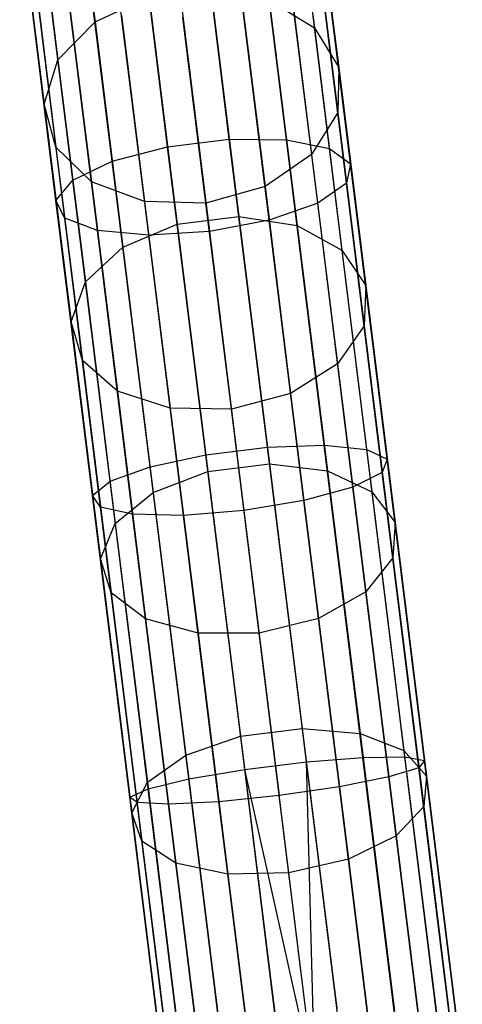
# Model space of a CAD drawing. Extents: x -189 to 189, y -189 to 189.
# Tile 304 of 591: x -22.68 to -19.72, y 167.73 to 174.33. Entities that reach past the tile are written whole.
import ezdxf

# ---------------------------------------------------------------- set-up
doc = ezdxf.new("R2010")
doc.units = 0
doc.header["$LTSCALE"] = 25.4
doc.layers.get('0').update_dxf_attribs({"linetype": 'CONTINUOUS'})

# ---------------------------------------------------------------- blocks, each defined once
blk = doc.blocks.new('CAMELEON-KENAI-C-12244_STL')
at = {"color": 0}
for p, q in [((-22.3465, 175.6758, -152.4255), (-22.1778, 174.3134, -153.99)), ((-22.3465, 175.6758, -152.4255), (-22.1778, 174.3134, -153.99)), ((-20.874, 175.6141, -152.2335), (-20.7078, 174.272, -153.7748)), ((-20.874, 175.6141, -152.2335), (-20.7078, 174.272, -153.7748)), ((-21.2786, 173.5267, -9.5066), (-21.526, 175.5246, -10.2618)), ((-21.2786, 173.5267, -9.5066), (-21.526, 175.5246, -10.2618)), ((-21.6913, 173.4756, -9.5066), (-21.9387, 175.4735, -10.2618)), ((-21.6913, 173.4756, -9.5066), (-21.9387, 175.4735, -10.2618)), ((-20.8954, 173.5226, -9.6678), (-21.1407, 175.5043, -10.4169)), ((-20.8954, 173.5226, -9.6678), (-21.1407, 175.5043, -10.4169)), ((-22.5929, 175.4013, -152.2335), (-22.4267, 174.0591, -153.7748)), ((-22.5929, 175.4013, -152.2335), (-22.4267, 174.0591, -153.7748)), ((-20.6077, 173.4639, -9.9623), (-20.8495, 175.4162, -10.7003)), ((-20.6077, 173.4639, -9.9623), (-20.8495, 175.4162, -10.7003)), ((-22.062, 173.3781, -9.6678), (-22.3074, 175.3599, -10.4169)), ((-22.062, 173.3781, -9.6678), (-22.3074, 175.3599, -10.4169)), ((-20.7084, 175.3223, -151.9879), (-20.5454, 174.0061, -153.4994)), ((-20.7084, 175.3223, -151.9879), (-20.5454, 174.0061, -153.4994)), ((-20.4655, 173.3609, -10.3392), (-20.7026, 175.2755, -11.0629)), ((-20.4655, 173.3609, -10.3392), (-20.7026, 175.2755, -11.0629)), ((-22.3266, 173.2511, -9.9623), (-22.5684, 175.2034, -10.7003)), ((-22.3266, 173.2511, -9.9623), (-22.5684, 175.2034, -10.7003)), ((-22.6823, 175.0779, -151.9879), (-22.5193, 173.7616, -153.4994)), ((-22.6823, 175.0779, -151.9879), (-22.5193, 173.7616, -153.4994)), ((-20.4932, 173.2312, -10.7333), (-20.7254, 175.1065, -11.4422)), ((-20.4932, 173.2312, -10.7333), (-20.7254, 175.1065, -11.4422)), ((-22.4395, 173.1164, -10.3392), (-22.6765, 175.0311, -11.0629)), ((-22.4395, 173.1164, -10.3392), (-22.6765, 175.0311, -11.0629)), ((-20.7117, 174.9954, -151.731), (-20.552, 173.7062, -153.2114)), ((-20.7117, 174.9954, -151.731), (-20.552, 173.7062, -153.2114)), ((-20.6862, 173.0975, -11.0766), (-20.9141, 174.9385, -11.7724)), ((-20.6862, 173.0975, -11.0766), (-20.9141, 174.9385, -11.7724)), ((-22.3809, 172.9975, -10.7333), (-22.6131, 174.8728, -11.4422)), ((-22.3809, 172.9975, -10.7333), (-22.6131, 174.8728, -11.4422)), ((-21.0109, 172.9827, -11.3095), (-21.236, 174.8004, -11.9966)), ((-21.0109, 172.9827, -11.3095), (-21.236, 174.8004, -11.9966)), ((-22.5994, 174.7616, -151.731), (-22.4397, 173.4724, -153.2114)), ((-22.5994, 174.7616, -151.731), (-22.4397, 173.4724, -153.2114)), ((-22.1612, 172.9148, -11.0766), (-22.3892, 174.7558, -11.7724)), ((-22.1612, 172.9148, -11.0766), (-22.3892, 174.7558, -11.7724)), ((-21.8182, 172.8827, -11.3095), (-22.0433, 174.7005, -11.9966)), ((-21.8182, 172.8827, -11.3095), (-22.0433, 174.7005, -11.9966)), ((-21.6354, 174.7162, -12.0759), (-21.4114, 172.9067, -11.3919)), ((-21.6354, 174.7162, -12.0759), (-21.4114, 172.9067, -11.3919)), ((-20.8833, 174.6897, -151.5073), (-20.7266, 173.4241, -152.9607)), ((-20.8833, 174.6897, -151.5073), (-20.7266, 173.4241, -152.9607)), ((-21.4031, 174.5317, -154.1077), (-21.2145, 173.0087, -155.5388)), ((-21.4031, 174.5317, -154.1077), (-21.2145, 173.0087, -155.5388)), ((-22.3584, 174.5071, -151.5073), (-22.2016, 173.2415, -152.9607)), ((-22.3584, 174.5071, -151.5073), (-22.2016, 173.2415, -152.9607)), ((-22.1778, 174.3134, -153.99), (-21.8158, 174.4806, -154.1077)), ((-22.1778, 174.3134, -153.99), (-21.8158, 174.4806, -154.1077)), ((-21.8158, 174.4806, -154.1077), (-21.6272, 172.9576, -155.5388)), ((-21.8158, 174.4806, -154.1077), (-21.6272, 172.9576, -155.5388)), ((-21.1937, 174.4583, -151.3555), (-21.0389, 173.2087, -152.7905)), ((-21.1937, 174.4583, -151.3555), (-21.0389, 173.2087, -152.7905)), ((-21.0112, 174.4579, -153.99), (-20.8241, 172.9472, -155.4095)), ((-21.0112, 174.4579, -153.99), (-20.8241, 172.9472, -155.4095)), ((-21.0112, 174.4579, -153.99), (-20.7078, 174.272, -153.7748)), ((-21.0112, 174.4579, -153.99), (-20.7078, 174.272, -153.7748)), ((-22.001, 174.3583, -151.3555), (-21.8462, 173.1087, -152.7905)), ((-22.001, 174.3583, -151.3555), (-21.8462, 173.1087, -152.7905)), ((-21.4349, 173.0971, -152.7303), (-21.589, 174.3411, -151.3018)), ((-21.4349, 173.0971, -152.7303), (-21.589, 174.3411, -151.3018)), ((-22.4267, 174.0591, -153.7748), (-22.1778, 174.3134, -153.99)), ((-22.4267, 174.0591, -153.7748), (-22.1778, 174.3134, -153.99)), ((-22.1778, 174.3134, -153.99), (-21.9908, 172.8027, -155.4095)), ((-22.1778, 174.3134, -153.99), (-21.9908, 172.8027, -155.4095)), ((-20.7078, 174.272, -153.7748), (-20.5235, 172.7837, -155.1732)), ((-20.7078, 174.272, -153.7748), (-20.5235, 172.7837, -155.1732)), ((-20.7078, 174.272, -153.7748), (-20.5454, 174.0061, -153.4994)), ((-20.7078, 174.272, -153.7748), (-20.5454, 174.0061, -153.4994)), ((-22.5193, 173.7616, -153.4994), (-22.4267, 174.0591, -153.7748)), ((-22.5193, 173.7616, -153.4994), (-22.4267, 174.0591, -153.7748)), ((-22.4267, 174.0591, -153.7748), (-22.2424, 172.5708, -155.1732)), ((-22.4267, 174.0591, -153.7748), (-22.2424, 172.5708, -155.1732)), ((-20.5454, 174.0061, -153.4994), (-20.552, 173.7062, -153.2114)), ((-20.5454, 174.0061, -153.4994), (-20.552, 173.7062, -153.2114)), ((-20.5454, 174.0061, -153.4994), (-20.3646, 172.5465, -154.8708)), ((-20.5454, 174.0061, -153.4994), (-20.3646, 172.5465, -154.8708)), ((-22.4397, 173.4724, -153.2114), (-22.5193, 173.7616, -153.4994)), ((-22.5193, 173.7616, -153.4994), (-22.3386, 172.3021, -154.8708)), ((-22.5193, 173.7616, -153.4994), (-22.3386, 172.3021, -154.8708)), ((-22.4397, 173.4724, -153.2114), (-22.5193, 173.7616, -153.4994)), ((-20.552, 173.7062, -153.2114), (-20.7266, 173.4241, -152.9607)), ((-20.552, 173.7062, -153.2114), (-20.7266, 173.4241, -152.9607)), ((-20.552, 173.7062, -153.2114), (-20.375, 172.2766, -154.5547)), ((-20.552, 173.7062, -153.2114), (-20.375, 172.2766, -154.5547)), ((-22.2016, 173.2415, -152.9607), (-22.4397, 173.4724, -153.2114)), ((-22.4397, 173.4724, -153.2114), (-22.2627, 172.0429, -154.5547)), ((-22.4397, 173.4724, -153.2114), (-22.2627, 172.0429, -154.5547)), ((-22.2016, 173.2415, -152.9607), (-22.4397, 173.4724, -153.2114)), ((-22.062, 173.3781, -9.6678), (-21.6913, 173.4756, -9.5066)), ((-22.062, 173.3781, -9.6678), (-21.6913, 173.4756, -9.5066)), ((-21.6913, 173.4756, -9.5066), (-21.2786, 173.5267, -9.5066)), ((-21.6913, 173.4756, -9.5066), (-21.2786, 173.5267, -9.5066)), ((-21.4357, 171.4115, -8.9614), (-21.6913, 173.4756, -9.5066)), ((-21.4357, 171.4115, -8.9614), (-21.6913, 173.4756, -9.5066)), ((-21.2786, 173.5267, -9.5066), (-20.8954, 173.5226, -9.6678)), ((-21.023, 171.4626, -8.9614), (-21.2786, 173.5267, -9.5066)), ((-21.023, 171.4626, -8.9614), (-21.2786, 173.5267, -9.5066)), ((-21.2786, 173.5267, -9.5066), (-20.8954, 173.5226, -9.6678)), ((-20.8954, 173.5226, -9.6678), (-20.6077, 173.4639, -9.9623)), ((-20.6418, 171.4751, -9.127), (-20.8954, 173.5226, -9.6678)), ((-20.6418, 171.4751, -9.127), (-20.8954, 173.5226, -9.6678)), ((-20.8954, 173.5226, -9.6678), (-20.6077, 173.4639, -9.9623)), ((-20.7266, 173.4241, -152.9607), (-21.0389, 173.2087, -152.7905)), ((-20.7266, 173.4241, -152.9607), (-21.0389, 173.2087, -152.7905)), ((-20.7266, 173.4241, -152.9607), (-20.5528, 172.0207, -154.2793)), ((-20.7266, 173.4241, -152.9607), (-20.5528, 172.0207, -154.2793)), ((-20.6077, 173.4639, -9.9623), (-20.4655, 173.3609, -10.3392)), ((-20.358, 171.4469, -9.4296), (-20.6077, 173.4639, -9.9623)), ((-20.358, 171.4469, -9.4296), (-20.6077, 173.4639, -9.9623)), ((-20.6077, 173.4639, -9.9623), (-20.4655, 173.3609, -10.3392)), ((-22.3266, 173.2511, -9.9623), (-22.062, 173.3781, -9.6678)), ((-22.3266, 173.2511, -9.9623), (-22.062, 173.3781, -9.6678)), ((-21.8085, 171.3306, -9.127), (-22.062, 173.3781, -9.6678)), ((-21.8085, 171.3306, -9.127), (-22.062, 173.3781, -9.6678)), ((-20.4655, 173.3609, -10.3392), (-20.4932, 173.2312, -10.7333)), ((-20.4655, 173.3609, -10.3392), (-20.4932, 173.2312, -10.7333)), ((-20.2205, 171.3827, -9.8167), (-20.4655, 173.3609, -10.3392)), ((-20.2205, 171.3827, -9.8167), (-20.4655, 173.3609, -10.3392)), ((-22.4395, 173.1164, -10.3392), (-22.3266, 173.2511, -9.9623)), ((-22.4395, 173.1164, -10.3392), (-22.3266, 173.2511, -9.9623)), ((-22.0769, 171.234, -9.4296), (-22.3266, 173.2511, -9.9623)), ((-22.0769, 171.234, -9.4296), (-22.3266, 173.2511, -9.9623)), ((-21.8462, 173.1087, -152.7905), (-22.2016, 173.2415, -152.9607)), ((-22.2016, 173.2415, -152.9607), (-22.0279, 171.8381, -154.2793)), ((-22.2016, 173.2415, -152.9607), (-22.0279, 171.8381, -154.2793)), ((-21.8462, 173.1087, -152.7905), (-22.2016, 173.2415, -152.9607)), ((-21.0389, 173.2087, -152.7905), (-21.4349, 173.0971, -152.7303)), ((-21.0389, 173.2087, -152.7905), (-21.4349, 173.0971, -152.7303)), ((-21.0389, 173.2087, -152.7905), (-20.8673, 171.823, -154.0925)), ((-21.0389, 173.2087, -152.7905), (-20.8673, 171.823, -154.0925)), ((-20.4932, 173.2312, -10.7333), (-20.6862, 173.0975, -11.0766)), ((-20.4932, 173.2312, -10.7333), (-20.6862, 173.0975, -11.0766)), ((-20.2533, 171.2938, -10.2216), (-20.4932, 173.2312, -10.7333)), ((-20.2533, 171.2938, -10.2216), (-20.4932, 173.2312, -10.7333)), ((-22.3809, 172.9975, -10.7333), (-22.4395, 173.1164, -10.3392)), ((-22.1945, 171.1383, -9.8167), (-22.4395, 173.1164, -10.3392)), ((-22.3809, 172.9975, -10.7333), (-22.4395, 173.1164, -10.3392)), ((-22.1945, 171.1383, -9.8167), (-22.4395, 173.1164, -10.3392)), ((-21.4349, 173.0971, -152.7303), (-21.8462, 173.1087, -152.7905)), ((-21.8462, 173.1087, -152.7905), (-21.6746, 171.7231, -154.0925)), ((-21.8462, 173.1087, -152.7905), (-21.6746, 171.7231, -154.0925)), ((-21.4349, 173.0971, -152.7303), (-21.8462, 173.1087, -152.7905)), ((-21.2641, 171.7177, -154.0264), (-21.4349, 173.0971, -152.7303)), ((-21.2641, 171.7177, -154.0264), (-21.4349, 173.0971, -152.7303)), ((-20.6862, 173.0975, -11.0766), (-21.0109, 172.9827, -11.3095)), ((-20.6862, 173.0975, -11.0766), (-21.0109, 172.9827, -11.3095)), ((-20.4506, 171.1955, -10.5742), (-20.6862, 173.0975, -11.0766)), ((-20.4506, 171.1955, -10.5742), (-20.6862, 173.0975, -11.0766)), ((-22.1612, 172.9148, -11.0766), (-22.3809, 172.9975, -10.7333)), ((-22.141, 171.0601, -10.2216), (-22.3809, 172.9975, -10.7333)), ((-22.1612, 172.9148, -11.0766), (-22.3809, 172.9975, -10.7333)), ((-22.141, 171.0601, -10.2216), (-22.3809, 172.9975, -10.7333)), ((-21.9908, 172.8027, -155.4095), (-21.6272, 172.9576, -155.5388)), ((-21.9908, 172.8027, -155.4095), (-21.6272, 172.9576, -155.5388)), ((-21.6272, 172.9576, -155.5388), (-21.2145, 173.0087, -155.5388)), ((-21.6272, 172.9576, -155.5388), (-21.2145, 173.0087, -155.5388)), ((-21.6272, 172.9576, -155.5388), (-21.422, 171.3004, -156.8094)), ((-21.6272, 172.9576, -155.5388), (-21.422, 171.3004, -156.8094)), ((-21.0109, 172.9827, -11.3095), (-21.4114, 172.9067, -11.3919)), ((-21.0109, 172.9827, -11.3095), (-21.4114, 172.9067, -11.3919)), ((-21.2145, 173.0087, -155.5388), (-21.0093, 171.3515, -156.8094)), ((-21.2145, 173.0087, -155.5388), (-21.0093, 171.3515, -156.8094)), ((-21.2145, 173.0087, -155.5388), (-20.8241, 172.9472, -155.4095)), ((-21.2145, 173.0087, -155.5388), (-20.8241, 172.9472, -155.4095)), ((-20.7784, 171.1047, -10.8135), (-21.0109, 172.9827, -11.3095)), ((-20.7784, 171.1047, -10.8135), (-21.0109, 172.9827, -11.3095)), ((-20.8241, 172.9472, -155.4095), (-20.6205, 171.3033, -156.6698)), ((-20.8241, 172.9472, -155.4095), (-20.6205, 171.3033, -156.6698)), ((-20.8241, 172.9472, -155.4095), (-20.5235, 172.7837, -155.1732)), ((-20.8241, 172.9472, -155.4095), (-20.5235, 172.7837, -155.1732)), ((-21.8182, 172.8827, -11.3095), (-22.1612, 172.9148, -11.0766)), ((-21.9257, 171.0128, -10.5742), (-22.1612, 172.9148, -11.0766)), ((-21.8182, 172.8827, -11.3095), (-22.1612, 172.9148, -11.0766)), ((-21.9257, 171.0128, -10.5742), (-22.1612, 172.9148, -11.0766)), ((-21.4114, 172.9067, -11.3919), (-21.8182, 172.8827, -11.3095)), ((-21.4114, 172.9067, -11.3919), (-21.8182, 172.8827, -11.3095)), ((-21.5857, 171.0048, -10.8135), (-21.8182, 172.8827, -11.3095)), ((-21.5857, 171.0048, -10.8135), (-21.8182, 172.8827, -11.3095)), ((-21.4114, 172.9067, -11.3919), (-21.1799, 171.0373, -10.8981)), ((-21.4114, 172.9067, -11.3919), (-21.1799, 171.0373, -10.8981)), ((-22.2424, 172.5708, -155.1732), (-21.9908, 172.8027, -155.4095)), ((-22.2424, 172.5708, -155.1732), (-21.9908, 172.8027, -155.4095)), ((-21.9908, 172.8027, -155.4095), (-21.7872, 171.1588, -156.6698)), ((-21.9908, 172.8027, -155.4095), (-21.7872, 171.1588, -156.6698)), ((-20.5235, 172.7837, -155.1732), (-20.323, 171.1642, -156.4148)), ((-20.5235, 172.7837, -155.1732), (-20.323, 171.1642, -156.4148)), ((-20.5235, 172.7837, -155.1732), (-20.3646, 172.5465, -154.8708)), ((-20.5235, 172.7837, -155.1732), (-20.3646, 172.5465, -154.8708)), ((-22.3386, 172.3021, -154.8708), (-22.2424, 172.5708, -155.1732)), ((-22.3386, 172.3021, -154.8708), (-22.2424, 172.5708, -155.1732)), ((-22.2424, 172.5708, -155.1732), (-22.0419, 170.9514, -156.4148)), ((-22.2424, 172.5708, -155.1732), (-22.0419, 170.9514, -156.4148)), ((-20.3646, 172.5465, -154.8708), (-20.375, 172.2766, -154.5547)), ((-20.3646, 172.5465, -154.8708), (-20.375, 172.2766, -154.5547)), ((-20.3646, 172.5465, -154.8708), (-20.168, 170.9583, -156.0885)), ((-20.3646, 172.5465, -154.8708), (-20.168, 170.9583, -156.0885)), ((-22.2627, 172.0429, -154.5547), (-22.3386, 172.3021, -154.8708)), ((-22.3386, 172.3021, -154.8708), (-22.1419, 170.7139, -156.0885)), ((-22.3386, 172.3021, -154.8708), (-22.1419, 170.7139, -156.0885)), ((-22.2627, 172.0429, -154.5547), (-22.3386, 172.3021, -154.8708)), ((-20.375, 172.2766, -154.5547), (-20.5528, 172.0207, -154.2793)), ((-20.375, 172.2766, -154.5547), (-20.5528, 172.0207, -154.2793)), ((-20.375, 172.2766, -154.5547), (-20.1824, 170.7211, -155.7473)), ((-20.375, 172.2766, -154.5547), (-20.1824, 170.7211, -155.7473)), ((-22.0279, 171.8381, -154.2793), (-22.2627, 172.0429, -154.5547)), ((-22.2627, 172.0429, -154.5547), (-22.0701, 170.4873, -155.7473)), ((-22.2627, 172.0429, -154.5547), (-22.0701, 170.4873, -155.7473)), ((-22.0279, 171.8381, -154.2793), (-22.2627, 172.0429, -154.5547)), ((-20.5528, 172.0207, -154.2793), (-20.8673, 171.823, -154.0925)), ((-20.5528, 172.0207, -154.2793), (-20.8673, 171.823, -154.0925)), ((-20.5528, 172.0207, -154.2793), (-20.3637, 170.4936, -155.4502)), ((-20.5528, 172.0207, -154.2793), (-20.3637, 170.4936, -155.4502)), ((-21.6746, 171.7231, -154.0925), (-22.0279, 171.8381, -154.2793)), ((-22.0279, 171.8381, -154.2793), (-21.8388, 170.311, -155.4502)), ((-22.0279, 171.8381, -154.2793), (-21.8388, 170.311, -155.4502)), ((-21.6746, 171.7231, -154.0925), (-22.0279, 171.8381, -154.2793)), ((-20.8673, 171.823, -154.0925), (-21.2641, 171.7177, -154.0264)), ((-20.8673, 171.823, -154.0925), (-21.2641, 171.7177, -154.0264)), ((-20.8673, 171.823, -154.0925), (-20.6806, 170.3152, -155.2485)), ((-20.8673, 171.823, -154.0925), (-20.6806, 170.3152, -155.2485)), ((-21.2641, 171.7177, -154.0264), (-21.6746, 171.7231, -154.0925)), ((-21.6746, 171.7231, -154.0925), (-21.4879, 170.2153, -155.2485)), ((-21.6746, 171.7231, -154.0925), (-21.4879, 170.2153, -155.2485)), ((-21.2641, 171.7177, -154.0264), (-21.6746, 171.7231, -154.0925)), ((-21.0783, 170.2168, -155.1772), (-21.2641, 171.7177, -154.0264)), ((-21.0783, 170.2168, -155.1772), (-21.2641, 171.7177, -154.0264)), ((-21.4357, 171.4115, -8.9614), (-21.023, 171.4626, -8.9614)), ((-21.4357, 171.4115, -8.9614), (-21.023, 171.4626, -8.9614)), ((-21.023, 171.4626, -8.9614), (-20.6418, 171.4751, -9.127)), ((-21.023, 171.4626, -8.9614), (-20.6418, 171.4751, -9.127)), ((-20.7619, 169.354, -8.632), (-21.023, 171.4626, -8.9614)), ((-20.7619, 169.354, -8.632), (-21.023, 171.4626, -8.9614)), ((-20.6418, 171.4751, -9.127), (-20.358, 171.4469, -9.4296)), ((-20.3828, 169.3835, -8.8003), (-20.6418, 171.4751, -9.127)), ((-20.3828, 169.3835, -8.8003), (-20.6418, 171.4751, -9.127)), ((-20.6418, 171.4751, -9.127), (-20.358, 171.4469, -9.4296)), ((-20.358, 171.4469, -9.4296), (-20.2205, 171.3827, -9.8167)), ((-20.1028, 169.3863, -9.1077), (-20.358, 171.4469, -9.4296)), ((-20.1028, 169.3863, -9.1077), (-20.358, 171.4469, -9.4296)), ((-20.358, 171.4469, -9.4296), (-20.2205, 171.3827, -9.8167)), ((-21.8085, 171.3306, -9.127), (-21.4357, 171.4115, -8.9614)), ((-21.8085, 171.3306, -9.127), (-21.4357, 171.4115, -8.9614)), ((-21.1746, 169.3029, -8.632), (-21.4357, 171.4115, -8.9614)), ((-21.1746, 169.3029, -8.632), (-21.4357, 171.4115, -8.9614)), ((-20.2205, 171.3827, -9.8167), (-20.2533, 171.2938, -10.2216)), ((-20.2205, 171.3827, -9.8167), (-20.2533, 171.2938, -10.2216)), ((-19.9703, 169.3619, -9.5011), (-20.2205, 171.3827, -9.8167)), ((-19.9703, 169.3619, -9.5011), (-20.2205, 171.3827, -9.8167)), ((-22.0769, 171.234, -9.4296), (-21.8085, 171.3306, -9.127)), ((-22.0769, 171.234, -9.4296), (-21.8085, 171.3306, -9.127)), ((-21.5495, 169.239, -8.8003), (-21.8085, 171.3306, -9.127)), ((-21.5495, 169.239, -8.8003), (-21.8085, 171.3306, -9.127)), ((-21.7872, 171.1588, -156.6698), (-21.422, 171.3004, -156.8094)), ((-21.7872, 171.1588, -156.6698), (-21.422, 171.3004, -156.8094)), ((-21.422, 171.3004, -156.8094), (-21.0093, 171.3515, -156.8094)), ((-21.422, 171.3004, -156.8094), (-21.0093, 171.3515, -156.8094)), ((-21.422, 171.3004, -156.8094), (-21.2022, 169.5254, -157.9068)), ((-21.422, 171.3004, -156.8094), (-21.2022, 169.5254, -157.9068)), ((-21.0093, 171.3515, -156.8094), (-20.7895, 169.5765, -157.9068)), ((-21.0093, 171.3515, -156.8094), (-20.7895, 169.5765, -157.9068)), ((-21.0093, 171.3515, -156.8094), (-20.6205, 171.3033, -156.6698)), ((-21.0093, 171.3515, -156.8094), (-20.6205, 171.3033, -156.6698)), ((-20.6205, 171.3033, -156.6698), (-20.4025, 169.5427, -157.7584)), ((-20.6205, 171.3033, -156.6698), (-20.4025, 169.5427, -157.7584)), ((-20.6205, 171.3033, -156.6698), (-20.323, 171.1642, -156.4148)), ((-20.6205, 171.3033, -156.6698), (-20.323, 171.1642, -156.4148)), ((-22.1945, 171.1383, -9.8167), (-22.0769, 171.234, -9.4296)), ((-22.1945, 171.1383, -9.8167), (-22.0769, 171.234, -9.4296)), ((-21.8217, 169.1734, -9.1077), (-22.0769, 171.234, -9.4296)), ((-21.8217, 169.1734, -9.1077), (-22.0769, 171.234, -9.4296)), ((-20.2533, 171.2938, -10.2216), (-20.4506, 171.1955, -10.5742)), ((-20.2533, 171.2938, -10.2216), (-20.4506, 171.1955, -10.5742)), ((-20.0082, 169.3146, -9.9124), (-20.2533, 171.2938, -10.2216)), ((-20.0082, 169.3146, -9.9124), (-20.2533, 171.2938, -10.2216)), ((-20.4506, 171.1955, -10.5742), (-20.7784, 171.1047, -10.8135)), ((-20.4506, 171.1955, -10.5742), (-20.7784, 171.1047, -10.8135)), ((-20.21, 169.2524, -10.2707), (-20.4506, 171.1955, -10.5742)), ((-20.21, 169.2524, -10.2707), (-20.4506, 171.1955, -10.5742)), ((-20.323, 171.1642, -156.4148), (-20.1082, 169.4298, -157.4872)), ((-20.323, 171.1642, -156.4148), (-20.1082, 169.4298, -157.4872)), ((-20.323, 171.1642, -156.4148), (-20.168, 170.9583, -156.0885)), ((-20.323, 171.1642, -156.4148), (-20.168, 170.9583, -156.0885)), ((-22.141, 171.0601, -10.2216), (-22.1945, 171.1383, -9.8167)), ((-21.9443, 169.1175, -9.5011), (-22.1945, 171.1383, -9.8167)), ((-22.141, 171.0601, -10.2216), (-22.1945, 171.1383, -9.8167)), ((-21.9443, 169.1175, -9.5011), (-22.1945, 171.1383, -9.8167)), ((-22.0419, 170.9514, -156.4148), (-21.7872, 171.1588, -156.6698)), ((-22.0419, 170.9514, -156.4148), (-21.7872, 171.1588, -156.6698)), ((-21.7872, 171.1588, -156.6698), (-21.5692, 169.3982, -157.7584)), ((-21.7872, 171.1588, -156.6698), (-21.5692, 169.3982, -157.7584)), ((-20.7784, 171.1047, -10.8135), (-21.1799, 171.0373, -10.8981)), ((-20.7784, 171.1047, -10.8135), (-21.1799, 171.0373, -10.8981)), ((-20.5408, 169.1862, -10.5138), (-20.7784, 171.1047, -10.8135)), ((-20.5408, 169.1862, -10.5138), (-20.7784, 171.1047, -10.8135)), ((-21.9257, 171.0128, -10.5742), (-22.141, 171.0601, -10.2216)), ((-21.8959, 169.0808, -9.9124), (-22.141, 171.0601, -10.2216)), ((-21.9257, 171.0128, -10.5742), (-22.141, 171.0601, -10.2216)), ((-21.8959, 169.0808, -9.9124), (-22.141, 171.0601, -10.2216)), ((-21.1799, 171.0373, -10.8981), (-21.5857, 171.0048, -10.8135)), ((-21.1799, 171.0373, -10.8981), (-21.5857, 171.0048, -10.8135)), ((-21.1799, 171.0373, -10.8981), (-20.9434, 169.1275, -10.5998)), ((-21.1799, 171.0373, -10.8981), (-20.9434, 169.1275, -10.5998)), ((-21.5857, 171.0048, -10.8135), (-21.9257, 171.0128, -10.5742)), ((-21.6851, 169.0698, -10.2707), (-21.9257, 171.0128, -10.5742)), ((-21.5857, 171.0048, -10.8135), (-21.9257, 171.0128, -10.5742)), ((-21.6851, 169.0698, -10.2707), (-21.9257, 171.0128, -10.5742)), ((-21.3481, 169.0863, -10.5138), (-21.5857, 171.0048, -10.8135)), ((-21.3481, 169.0863, -10.5138), (-21.5857, 171.0048, -10.8135)), ((-22.1419, 170.7139, -156.0885), (-22.0419, 170.9514, -156.4148)), ((-22.1419, 170.7139, -156.0885), (-22.0419, 170.9514, -156.4148)), ((-22.0419, 170.9514, -156.4148), (-21.8271, 169.2169, -157.4872)), ((-22.0419, 170.9514, -156.4148), (-21.8271, 169.2169, -157.4872)), ((-20.168, 170.9583, -156.0885), (-20.1824, 170.7211, -155.7473)), ((-20.168, 170.9583, -156.0885), (-20.1824, 170.7211, -155.7473)), ((-20.168, 170.9583, -156.0885), (-19.9574, 169.2573, -157.1402)), ((-20.168, 170.9583, -156.0885), (-19.9574, 169.2573, -157.1402)), ((-22.0701, 170.4873, -155.7473), (-22.1419, 170.7139, -156.0885)), ((-22.1419, 170.7139, -156.0885), (-21.9313, 169.0129, -157.1402)), ((-22.1419, 170.7139, -156.0885), (-21.9313, 169.0129, -157.1402)), ((-22.0701, 170.4873, -155.7473), (-22.1419, 170.7139, -156.0885)), ((-20.1824, 170.7211, -155.7473), (-20.3637, 170.4936, -155.4502)), ((-20.1824, 170.7211, -155.7473), (-20.3637, 170.4936, -155.4502)), ((-20.1824, 170.7211, -155.7473), (-19.9761, 169.0551, -156.7774)), ((-20.1824, 170.7211, -155.7473), (-19.9761, 169.0551, -156.7774)), ((-21.8388, 170.311, -155.4502), (-22.0701, 170.4873, -155.7473)), ((-22.0701, 170.4873, -155.7473), (-21.8638, 168.8213, -156.7774)), ((-22.0701, 170.4873, -155.7473), (-21.8638, 168.8213, -156.7774)), ((-21.8388, 170.311, -155.4502), (-22.0701, 170.4873, -155.7473)), ((-20.3637, 170.4936, -155.4502), (-20.6806, 170.3152, -155.2485)), ((-20.3637, 170.4936, -155.4502), (-20.6806, 170.3152, -155.2485)), ((-20.3637, 170.4936, -155.4502), (-20.1612, 168.8581, -156.4614)), ((-20.3637, 170.4936, -155.4502), (-20.1612, 168.8581, -156.4614)), ((-21.4879, 170.2153, -155.2485), (-21.8388, 170.311, -155.4502)), ((-21.8388, 170.311, -155.4502), (-21.6362, 168.6754, -156.4614)), ((-21.8388, 170.311, -155.4502), (-21.6362, 168.6754, -156.4614)), ((-21.4879, 170.2153, -155.2485), (-21.8388, 170.311, -155.4502)), ((-20.6806, 170.3152, -155.2485), (-21.0783, 170.2168, -155.1772)), ((-20.6806, 170.3152, -155.2485), (-21.0783, 170.2168, -155.1772)), ((-20.6806, 170.3152, -155.2485), (-20.4807, 168.7004, -156.2469)), ((-20.6806, 170.3152, -155.2485), (-20.4807, 168.7004, -156.2469)), ((-21.0783, 170.2168, -155.1772), (-21.4879, 170.2153, -155.2485)), ((-21.0783, 170.2168, -155.1772), (-21.4879, 170.2153, -155.2485)), ((-21.4879, 170.2153, -155.2485), (-21.288, 168.6004, -156.2469)), ((-21.4879, 170.2153, -155.2485), (-21.288, 168.6004, -156.2469)), ((-20.8792, 168.6092, -156.1711), (-21.0783, 170.2168, -155.1772)), ((-20.8792, 168.6092, -156.1711), (-21.0783, 170.2168, -155.1772)), ((-21.5692, 169.3982, -157.7584), (-21.2022, 169.5254, -157.9068)), ((-21.5692, 169.3982, -157.7584), (-21.2022, 169.5254, -157.9068)), ((-21.2022, 169.5254, -157.9068), (-20.7895, 169.5765, -157.9068)), ((-21.2022, 169.5254, -157.9068), (-20.7895, 169.5765, -157.9068)), ((-21.2022, 169.5254, -157.9068), (-20.97, 167.6506, -158.82)), ((-21.2022, 169.5254, -157.9068), (-20.97, 167.6506, -158.82)), ((-20.7895, 169.5765, -157.9068), (-20.5573, 167.7017, -158.82)), ((-20.7895, 169.5765, -157.9068), (-20.5573, 167.7017, -158.82)), ((-20.7895, 169.5765, -157.9068), (-20.4025, 169.5427, -157.7584)), ((-20.7895, 169.5765, -157.9068), (-20.4025, 169.5427, -157.7584)), ((-20.4025, 169.5427, -157.7584), (-20.1723, 167.683, -158.6642)), ((-20.4025, 169.5427, -157.7584), (-20.1723, 167.683, -158.6642)), ((-20.4025, 169.5427, -157.7584), (-20.1082, 169.4298, -157.4872)), ((-20.4025, 169.5427, -157.7584), (-20.1082, 169.4298, -157.4872)), ((-21.8271, 169.2169, -157.4872), (-21.5692, 169.3982, -157.7584)), ((-21.8271, 169.2169, -157.4872), (-21.5692, 169.3982, -157.7584)), ((-21.5692, 169.3982, -157.7584), (-21.3389, 167.5385, -158.6642)), ((-21.5692, 169.3982, -157.7584), (-21.3389, 167.5385, -158.6642)), ((-20.7619, 169.354, -8.632), (-20.3828, 169.3835, -8.8003)), ((-20.7619, 169.354, -8.632), (-20.3828, 169.3835, -8.8003)), ((-20.3828, 169.3835, -8.8003), (-20.1028, 169.3863, -9.1077)), ((-20.3828, 169.3835, -8.8003), (-20.1028, 169.3863, -9.1077)), ((-20.1211, 167.2696, -8.691), (-20.3828, 169.3835, -8.8003)), ((-20.1211, 167.2696, -8.691), (-20.3828, 169.3835, -8.8003)), ((-20.1082, 169.4298, -157.4872), (-19.8813, 167.5977, -158.3797)), ((-20.1082, 169.4298, -157.4872), (-19.8813, 167.5977, -158.3797)), ((-20.1082, 169.4298, -157.4872), (-19.9574, 169.2573, -157.1402)), ((-20.1082, 169.4298, -157.4872), (-19.9574, 169.2573, -157.1402)), ((-20.1028, 169.3863, -9.1077), (-19.9703, 169.3619, -9.5011)), ((-19.8449, 167.3038, -9), (-20.1028, 169.3863, -9.1077)), ((-19.8449, 167.3038, -9), (-20.1028, 169.3863, -9.1077)), ((-20.1028, 169.3863, -9.1077), (-19.9703, 169.3619, -9.5011)), ((-21.1746, 169.3029, -8.632), (-20.7619, 169.354, -8.632)), ((-21.1746, 169.3029, -8.632), (-20.7619, 169.354, -8.632)), ((-20.7044, 167.1974, -8.5), (-20.7619, 169.354, -8.632)), ((-20.7044, 167.1974, -8.5), (-20.7619, 169.354, -8.632)), ((-20.4981, 167.223, -8.5219), (-20.7619, 169.354, -8.632)), ((-20.4981, 167.223, -8.5219), (-20.7619, 169.354, -8.632)), ((-19.9703, 169.3619, -9.5011), (-20.0082, 169.3146, -9.9124)), ((-19.9703, 169.3619, -9.5011), (-20.0082, 169.3146, -9.9124)), ((-19.7174, 167.3196, -9.3955), (-19.9703, 169.3619, -9.5011)), ((-19.7174, 167.3196, -9.3955), (-19.9703, 169.3619, -9.5011)), ((-21.5495, 169.239, -8.8003), (-21.1746, 169.3029, -8.632)), ((-21.5495, 169.239, -8.8003), (-21.1746, 169.3029, -8.632)), ((-20.9107, 167.1719, -8.5219), (-21.1746, 169.3029, -8.632)), ((-20.9107, 167.1719, -8.5219), (-21.1746, 169.3029, -8.632)), ((-20.7044, 167.1974, -8.5), (-21.1746, 169.3029, -8.632)), ((-20.7044, 167.1974, -8.5), (-21.1746, 169.3029, -8.632)), ((-20.21, 169.2524, -10.2707), (-20.5408, 169.1862, -10.5138)), ((-20.21, 169.2524, -10.2707), (-20.5408, 169.1862, -10.5138)), ((-20.0082, 169.3146, -9.9124), (-20.21, 169.2524, -10.2707)), ((-20.0082, 169.3146, -9.9124), (-20.21, 169.2524, -10.2707)), ((-19.9669, 167.2887, -10.1691), (-20.21, 169.2524, -10.2707)), ((-19.9669, 167.2887, -10.1691), (-20.21, 169.2524, -10.2707)), ((-19.7606, 167.3143, -9.809), (-20.0082, 169.3146, -9.9124)), ((-19.7606, 167.3143, -9.809), (-20.0082, 169.3146, -9.9124)), ((-19.9574, 169.2573, -157.1402), (-19.9761, 169.0551, -156.7774)), ((-19.9574, 169.2573, -157.1402), (-19.9761, 169.0551, -156.7774)), ((-19.9574, 169.2573, -157.1402), (-19.7349, 167.4605, -158.0154)), ((-19.9574, 169.2573, -157.1402), (-19.7349, 167.4605, -158.0154)), ((-21.9313, 169.0129, -157.1402), (-21.8271, 169.2169, -157.4872)), ((-21.9313, 169.0129, -157.1402), (-21.8271, 169.2169, -157.4872)), ((-21.8271, 169.2169, -157.4872), (-21.6002, 167.3848, -158.3797)), ((-21.8271, 169.2169, -157.4872), (-21.6002, 167.3848, -158.3797)), ((-21.8217, 169.1734, -9.1077), (-21.5495, 169.239, -8.8003)), ((-21.8217, 169.1734, -9.1077), (-21.5495, 169.239, -8.8003)), ((-21.2877, 167.1252, -8.691), (-21.5495, 169.239, -8.8003)), ((-21.2877, 167.1252, -8.691), (-21.5495, 169.239, -8.8003)), ((-20.5408, 169.1862, -10.5138), (-20.9434, 169.1275, -10.5998)), ((-20.5408, 169.1862, -10.5138), (-20.9434, 169.1275, -10.5998)), ((-20.3007, 167.2474, -10.4135), (-20.5408, 169.1862, -10.5138)), ((-20.3007, 167.2474, -10.4135), (-20.5408, 169.1862, -10.5138)), ((-21.9443, 169.1175, -9.5011), (-21.8217, 169.1734, -9.1077)), ((-21.9443, 169.1175, -9.5011), (-21.8217, 169.1734, -9.1077)), ((-21.8959, 169.0808, -9.9124), (-21.9443, 169.1175, -9.5011)), ((-21.6914, 167.0752, -9.3955), (-21.9443, 169.1175, -9.5011)), ((-21.8959, 169.0808, -9.9124), (-21.9443, 169.1175, -9.5011)), ((-21.6914, 167.0752, -9.3955), (-21.9443, 169.1175, -9.5011)), ((-21.5639, 167.091, -9), (-21.8217, 169.1734, -9.1077)), ((-21.5639, 167.091, -9), (-21.8217, 169.1734, -9.1077)), ((-20.9434, 169.1275, -10.5998), (-21.3481, 169.0863, -10.5138)), ((-20.9434, 169.1275, -10.5998), (-21.3481, 169.0863, -10.5138)), ((-20.7044, 167.1974, -10.5), (-20.9434, 169.1275, -10.5998)), ((-20.7044, 167.1974, -10.5), (-20.9434, 169.1275, -10.5998)), ((-21.6851, 169.0698, -10.2707), (-21.8959, 169.0808, -9.9124)), ((-21.6482, 167.0805, -9.809), (-21.8959, 169.0808, -9.9124)), ((-21.6851, 169.0698, -10.2707), (-21.8959, 169.0808, -9.9124)), ((-21.6482, 167.0805, -9.809), (-21.8959, 169.0808, -9.9124)), ((-21.3481, 169.0863, -10.5138), (-21.6851, 169.0698, -10.2707)), ((-21.3481, 169.0863, -10.5138), (-21.6851, 169.0698, -10.2707)), ((-21.4419, 167.1061, -10.1691), (-21.6851, 169.0698, -10.2707)), ((-21.4419, 167.1061, -10.1691), (-21.6851, 169.0698, -10.2707)), ((-21.1081, 167.1474, -10.4135), (-21.3481, 169.0863, -10.5138)), ((-21.1081, 167.1474, -10.4135), (-21.3481, 169.0863, -10.5138)), ((-19.9761, 169.0551, -156.7774), (-20.1612, 168.8581, -156.4614)), ((-19.9761, 169.0551, -156.7774), (-20.1612, 168.8581, -156.4614)), ((-19.9761, 169.0551, -156.7774), (-19.7582, 167.2953, -157.6346)), ((-19.9761, 169.0551, -156.7774), (-19.7582, 167.2953, -157.6346)), ((-21.8638, 168.8213, -156.7774), (-21.9313, 169.0129, -157.1402)), ((-21.9313, 169.0129, -157.1402), (-21.7088, 167.2161, -158.0154)), ((-21.9313, 169.0129, -157.1402), (-21.7088, 167.2161, -158.0154)), ((-21.8638, 168.8213, -156.7774), (-21.9313, 169.0129, -157.1402)), ((-20.1612, 168.8581, -156.4614), (-20.4807, 168.7004, -156.2469)), ((-20.1612, 168.8581, -156.4614), (-20.4807, 168.7004, -156.2469)), ((-20.1612, 168.8581, -156.4614), (-19.9473, 167.1305, -157.3029)), ((-20.1612, 168.8581, -156.4614), (-19.9473, 167.1305, -157.3029)), ((-21.6362, 168.6754, -156.4614), (-21.8638, 168.8213, -156.7774)), ((-21.8638, 168.8213, -156.7774), (-21.6459, 167.0615, -157.6346)), ((-21.8638, 168.8213, -156.7774), (-21.6459, 167.0615, -157.6346)), ((-21.6362, 168.6754, -156.4614), (-21.8638, 168.8213, -156.7774)), ((-21.288, 168.6004, -156.2469), (-21.6362, 168.6754, -156.4614)), ((-21.6362, 168.6754, -156.4614), (-21.4223, 166.9478, -157.3029)), ((-21.6362, 168.6754, -156.4614), (-21.4223, 166.9478, -157.3029)), ((-21.288, 168.6004, -156.2469), (-21.6362, 168.6754, -156.4614)), ((-20.4807, 168.7004, -156.2469), (-20.8792, 168.6092, -156.1711)), ((-20.4807, 168.7004, -156.2469), (-20.8792, 168.6092, -156.1711)), ((-20.4807, 168.7004, -156.2469), (-20.2694, 166.9946, -157.0778)), ((-20.4807, 168.7004, -156.2469), (-20.2694, 166.9946, -157.0778)), ((-20.8792, 168.6092, -156.1711), (-21.288, 168.6004, -156.2469)), ((-20.8792, 168.6092, -156.1711), (-21.288, 168.6004, -156.2469)), ((-21.288, 168.6004, -156.2469), (-21.0768, 166.8946, -157.0778)), ((-21.288, 168.6004, -156.2469), (-21.0768, 166.8946, -157.0778)), ((-20.669, 166.9112, -156.9982), (-20.8792, 168.6092, -156.1711)), ((-20.669, 166.9112, -156.9982), (-20.8792, 168.6092, -156.1711))]:
    blk.add_line(p, q, dxfattribs=at)

msp = doc.modelspace()

# ---------------------------------------------------------------- block references
at = {"color": 0}
msp.add_blockref('CAMELEON-KENAI-C-12244_STL', (0, 0), dxfattribs=at)

doc.saveas('drawing.dxf')
